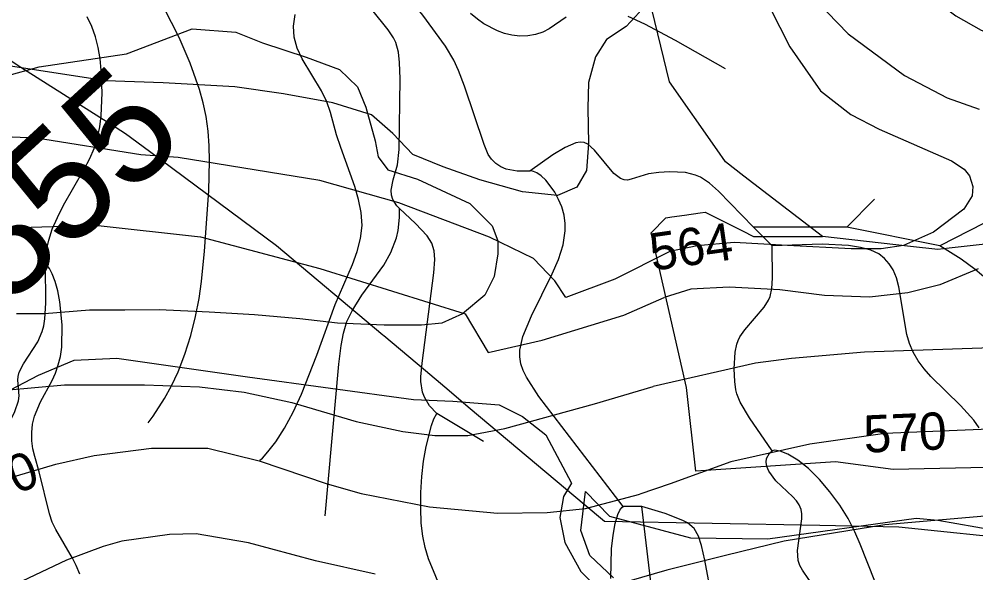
# Model space of a CAD drawing. Extents: x -709584 to -702006, y -1161789 to -1157496.
# Drawn here: x -706719.1 to -706462.3, y -1158929.8 to -1158781.2 of the extents above; entities that cross this region are included whole.
import ezdxf

# ---------------------------------------------------------------- set-up
doc = ezdxf.new("R2010")
doc.units = 0
for name, color, linetype in [('111_silnice II. třídy a III. třídy_popis', 7, 'Continuous'), ('120_vrstevnice hlavní', 7, 'Continuous'), ('121_vrstevnice hlavní_popis', 7, 'Continuous'), ('122_vrstevnice základní', 7, 'Continuous'), ('408_BPEJ_linie', 7, 'Continuous'), ('411_akumulovaný odtok', 7, 'Continuous'), ('419_LPIS PB', 7, 'Continuous')]:
    doc.layers.add(name, color=color, linetype=linetype)

msp = doc.modelspace()

# ---------------------------------------------------------------- linework, layer by layer
at = {"layer": '120_vrstevnice hlavní'}
for points in [[(-706258.86, -1158925.01), (-706270.16, -1158918.43), (-706284.21, -1158911.32), (-706306.12, -1158903.26), (-706329.1, -1158896.62), (-706354.18, -1158892.08), (-706372.54, -1158889.58), (-706384.9, -1158888.32), (-706400.53, -1158887.9), (-706454.44, -1158891), (-706486.74, -1158892.38), (-706506.84, -1158895.2), (-706528.07, -1158899.93), (-706544.38, -1158905.86), (-706552.54, -1158908.62)], [(-706790.47, -1158944.21), (-706780.23, -1158953.25), (-706755.48, -1158926.73), (-706746.84, -1158917.81), (-706736.79, -1158911.67), (-706724.69, -1158905.15), (-706709.26, -1158900.58), (-706698.98, -1158898.3), (-706683.55, -1158896.29), (-706668.4, -1158896.29), (-706654.69, -1158899.72), (-706636.4, -1158905.87), (-706627.26, -1158908.44), (-706608.97, -1158912.01), (-706590.69, -1158913.73), (-706577.33, -1158913.59), (-706567.05, -1158912.45), (-706552.54, -1158908.62)]]:
    msp.add_lwpolyline(points, dxfattribs=at)
msp.add_open_spline([(-706552.54, -1158908.62), (-706552.54, -1158908.62)], degree=1, dxfattribs=at)
at = {"layer": '122_vrstevnice základní'}
for points in [[(-706514.28, -1158601.85), (-706508.41, -1158618.94), (-706501.19, -1158638.86), (-706490.04, -1158656.02), (-706487.32, -1158661.74), (-706485.75, -1158667.46), (-706486.61, -1158675.76), (-706494.76, -1158696.35), (-706497.9, -1158706.65), (-706500.05, -1158724.67), (-706499.62, -1158735.82), (-706496.9, -1158747.26), (-706494.33, -1158752.98), (-706488.61, -1158761.56), (-706483.6, -1158767.28), (-706477.45, -1158773.01), (-706467.73, -1158780.3), (-706460.86, -1158784.16), (-706442.56, -1158790.88), (-706405.95, -1158797.89), (-706371.82, -1158803.66), (-706355.58, -1158808.58), (-706345.11, -1158811.73), (-706326.58, -1158816.11)], [(-706523.88, -1158678.81), (-706520.71, -1158687.95), (-706517.72, -1158702.1), (-706514.64, -1158742.11), (-706511.92, -1158756.99), (-706507.92, -1158769.86), (-706502.19, -1158779.3), (-706496.62, -1158785.16), (-706481.46, -1158796.32), (-706470.02, -1158802.32), (-706461.44, -1158805.33)], [(-706556.55, -1158735.96), (-706552.55, -1158751.97), (-706551.36, -1158765.8), (-706551.52, -1158773.73), (-706552.71, -1158779.42), (-706556.15, -1158783.21), (-706561.48, -1158786.67), (-706564.4, -1158791.33), (-706566.28, -1158798.22), (-706566.44, -1158805.12), (-706566.32, -1158814.57), (-706566.82, -1158821.8), (-706569.39, -1158826.29), (-706574.56, -1158828.54), (-706584.03, -1158827.53), (-706595.41, -1158824.28), (-706605.24, -1158820.86)], [(-706531.31, -1158740.32), (-706524.17, -1158761.24), (-706517.64, -1158778.11), (-706512.28, -1158788.6), (-706503.99, -1158800.46), (-706495.88, -1158806.81), (-706488.3, -1158810.76), (-706468.87, -1158819.2), (-706465.44, -1158821.49), (-706464.01, -1158823.2), (-706463.15, -1158826.06), (-706463.3, -1158828.64), (-706465.58, -1158832.21), (-706473.73, -1158838.36), (-706481.74, -1158841.94), (-706487.75, -1158842.8), (-706495.76, -1158842.8), (-706512.85, -1158841.93), (-706527.15, -1158841.1), (-706537.13, -1158841.98), (-706544.42, -1158843.52)], [(-706605.24, -1158820.86), (-706613.47, -1158817.53), (-706618.82, -1158811.85), (-706624.52, -1158806.87), (-706634.86, -1158803.62), (-706648.13, -1158801.24), (-706661.23, -1158799.37), (-706680.4, -1158798.29), (-706695.83, -1158797.72), (-706726.69, -1158793.01)], [(-706617.19, -1158830.5), (-706638.39, -1158824.52), (-706676.4, -1158818.29), (-706686.41, -1158817.58), (-706714.41, -1158813.15), (-706734.12, -1158812.29)], [(-706544.42, -1158843.52), (-706559.21, -1158850.93), (-706572.37, -1158855.88), (-706575.3, -1158851.41), (-706581, -1158845.4), (-706592.89, -1158839.74), (-706617.19, -1158830.5)], [(-706791.84, -1158856.58), (-706782.41, -1158852.15), (-706760.41, -1158843.86), (-706744.41, -1158840.29), (-706721.55, -1158837.15), (-706698.69, -1158836.44), (-706670.4, -1158839.58), (-706638.42, -1158848.14), (-706599.37, -1158860.23), (-706593.23, -1158870.64), (-706578.73, -1158867.3), (-706556.79, -1158860.6), (-706545.96, -1158855.89)], [(-706461.72, -1158848.23), (-706472.02, -1158852.52), (-706480.6, -1158854.67), (-706490.9, -1158855.81), (-706502.91, -1158855.38), (-706514.92, -1158853.81), (-706528.5, -1158853.15), (-706538.82, -1158853.69), (-706545.96, -1158855.89)], [(-706452.86, -1158869.17), (-706492.22, -1158870.53), (-706511.78, -1158872.26), (-706521.5, -1158873.54), (-706548.94, -1158879.78)], [(-706732.89, -1158870.39), (-706722.85, -1158880.71), (-706706.95, -1158879.31), (-706685.47, -1158879.31), (-706670.69, -1158879.87), (-706658.69, -1158881.27), (-706645.86, -1158884.05)], [(-706645.86, -1158884.05), (-706628.59, -1158889.14), (-706616.12, -1158891.87), (-706607.54, -1158892.87), (-706598.69, -1158892.87), (-706588.69, -1158891.01), (-706564.69, -1158884.44), (-706548.94, -1158879.78)], [(-706404.99, -1158911.65), (-706434.86, -1158912.53), (-706455.81, -1158914.15), (-706486.77, -1158916.91), (-706513.74, -1158921.24), (-706529.55, -1158925.11), (-706545.24, -1158929.03), (-706555.46, -1158932.01)], [(-706623.54, -1158930.15), (-706639.55, -1158926.58), (-706657.55, -1158921.73), (-706671.55, -1158919.3), (-706678.69, -1158919.44), (-706691.55, -1158921.3), (-706696.55, -1158922.73), (-706706.34, -1158926.36), (-706735.55, -1158940.16)]]:
    msp.add_lwpolyline(points, dxfattribs=at)
for points in [[(-706544.42, -1158843.52), (-706544.42, -1158843.52)], [(-706545.96, -1158855.89), (-706545.96, -1158855.89)], [(-706548.94, -1158879.78), (-706548.94, -1158879.78)]]:
    msp.add_open_spline(points, degree=1, dxfattribs=at)
at = {"layer": '408_BPEJ_linie'}
for points in [[(-706503.5, -1158839.5), (-706524.58, -1158823.29), (-706529.5, -1158819.5), (-706531.79, -1158816.22), (-706544.5, -1158798), (-706550, -1158775.5), (-706545.73, -1158725.55), (-706545, -1158717), (-706550.49, -1158711.35), (-706562.5, -1158699), (-706569, -1158685), (-706586, -1158667.5)], [(-706448.37, -1158921.1), (-706483, -1158917.5), (-706504.2, -1158917.1), (-706562, -1158916), (-706567.48, -1158911.39), (-706598.03, -1158885.72), (-706604.86, -1158879.98), (-706610.07, -1158875.6), (-706621.25, -1158866.21), (-706621.5, -1158866), (-706650, -1158842), (-706684.14, -1158816.71), (-706690.5, -1158812), (-706693.04, -1158810.39), (-706718.62, -1158794.14), (-706719.73, -1158793.43), (-706729.05, -1158787.51), (-706733, -1158785), (-706753, -1158775.5), (-706793, -1158761), (-706793.91, -1158760.65)], [(-706459.5, -1158901.5), (-706484.5, -1158902), (-706500, -1158900), (-706537.5, -1158902.5), (-706540, -1158880), (-706548.61, -1158842.37), (-706549.5, -1158838.5), (-706545.5, -1158834.5), (-706543.88, -1158834.27), (-706540.48, -1158833.78), (-706536.31, -1158833.19), (-706535, -1158833), (-706524.98, -1158838.01), (-706522, -1158839.5), (-706508.29, -1158839.5), (-706503.5, -1158839.5)], [(-706455, -1158841), (-706469.52, -1158842.66), (-706472.5, -1158843), (-706479.83, -1158842.17), (-706503.5, -1158839.5)]]:
    msp.add_lwpolyline(points, dxfattribs=at)
at = {"layer": '411_akumulovaný odtok'}
for p, q in [((-706489.49, -1158829.5), (-706496.99, -1158837)), ((-706496.99, -1158837), (-706521.99, -1158837)), ((-706516.99, -1158842), (-706521.99, -1158837)), ((-706471.99, -1158842), (-706496.99, -1158837)), ((-706594.49, -1158894.5), (-706606.99, -1158887)), ((-706551.99, -1158912), (-706556.99, -1158912))]:
    msp.add_line(p, q, dxfattribs=at)
for points in [[(-706616.99, -1158832), (-706617.75, -1158831.32), (-706618.83, -1158829.56), (-706619.18, -1158828.4), (-706619.26, -1158827.11), (-706618.73, -1158824.34), (-706617.54, -1158820.31), (-706617.05, -1158816.15), (-706616.84, -1158797.18), (-706616.99, -1158792.85), (-706617.3, -1158790.06), (-706618, -1158787.43), (-706618.57, -1158786.25), (-706620.05, -1158784.03), (-706624.44, -1158778.58), (-706625.93, -1158775.56), (-706626.75, -1158772.17), (-706627.02, -1158769.16), (-706626.99, -1158767)], [(-706581.99, -1158822), (-706585.41, -1158822), (-706588.4, -1158821.42), (-706589.85, -1158820.82), (-706591.18, -1158819.9), (-706592.3, -1158818.76), (-706593.17, -1158817.49), (-706594.32, -1158814.83), (-706599.58, -1158799.15), (-706601.16, -1158794.94), (-706602.4, -1158792.22), (-706604.65, -1158788.48), (-706610.7, -1158780.17), (-706615.42, -1158774.45), (-706618.14, -1158772.06), (-706619.62, -1158771.01), (-706622.63, -1158769.19), (-706626.99, -1158767)], [(-706684.49, -1158889.5), (-706683.12, -1158887.76), (-706680.03, -1158882.94), (-706678.22, -1158879.62), (-706676.43, -1158875.83), (-706674.59, -1158871.09), (-706673.03, -1158866.07), (-706671.76, -1158861.01), (-706670.8, -1158856.11), (-706670.13, -1158851.62), (-706669.33, -1158843.49), (-706668.2, -1158827.26), (-706668.02, -1158819.2), (-706668.11, -1158815.2), (-706668.39, -1158811.23), (-706668.92, -1158807.31), (-706669.69, -1158803.66), (-706670.69, -1158800.06), (-706673.18, -1158792.99), (-706676.16, -1158786.12), (-706682.36, -1158773.79)], [(-706654.49, -1158899.5), (-706653.81, -1158899.01), (-706652.31, -1158897.33), (-706650.23, -1158894.6), (-706647.87, -1158890.97), (-706645.53, -1158886.64), (-706643.28, -1158881.78), (-706639.19, -1158871.38), (-706634.25, -1158857.79), (-706629.65, -1158847.05), (-706628.38, -1158843.56), (-706627.46, -1158840.08), (-706627.05, -1158836.6), (-706627.27, -1158833.11), (-706627.98, -1158829.6), (-706629.01, -1158826.09), (-706632.78, -1158815.63), (-706633.89, -1158812.21), (-706635.54, -1158806.26), (-706636.52, -1158803.42), (-706637.98, -1158800.39), (-706643.13, -1158791.82), (-706644.48, -1158788.97), (-706645.3, -1158786.07), (-706645.42, -1158783.06), (-706645, -1158779.96)], [(-706572.24, -1158780.64), (-706576.87, -1158783.8), (-706578.51, -1158784.66), (-706580.47, -1158785.32), (-706582.56, -1158785.67), (-706584.7, -1158785.73), (-706586.87, -1158785.49), (-706588.8, -1158785.02), (-706590.71, -1158784.34), (-706594.37, -1158782.45), (-706596.1, -1158781.25), (-706597.93, -1158779.72)], [(-706711.99, -1158847), (-706712.16, -1158846.45), (-706712.09, -1158845.09), (-706711.76, -1158843.05), (-706711.14, -1158840.49), (-706710.18, -1158837.57), (-706708.83, -1158834.4), (-706707.18, -1158831.12), (-706701.64, -1158821.45), (-706700.09, -1158818.55), (-706698.93, -1158815.9), (-706698.06, -1158813.06), (-706697.47, -1158810.12), (-706697.09, -1158807.11), (-706696.8, -1158800.98), (-706697.03, -1158794.85), (-706697.35, -1158791.82), (-706697.85, -1158788.85), (-706698.57, -1158785.96), (-706699.56, -1158783.18), (-706700.86, -1158780.57)], [(-706529.49, -1158794.5), (-706542.92, -1158786.91), (-706551.19, -1158782.51), (-706555.64, -1158780.5)], [(-706296.99, -1158822), (-706305.31, -1158822.05), (-706313.56, -1158821.88), (-706322.61, -1158821.34), (-706326.98, -1158820.87), (-706331.01, -1158820.25), (-706341.1, -1158818.03), (-706351.19, -1158816.4), (-706357.79, -1158815.04), (-706360.98, -1158814.1), (-706370.02, -1158810.43), (-706373.06, -1158809.36), (-706376, -1158808.62), (-706378.99, -1158808.12), (-706382.01, -1158807.82), (-706388, -1158807.75), (-706390.91, -1158807.98), (-706402.63, -1158809.42), (-706405.75, -1158810.1), (-706408.94, -1158811.07), (-706415.42, -1158813.61), (-706428.62, -1158819.88), (-706471.99, -1158842)], [(-706521.99, -1158837), (-706531.4, -1158827.31), (-706533.85, -1158825.21), (-706536.25, -1158823.63), (-706537.52, -1158823.05), (-706540.24, -1158822.38), (-706544.55, -1158822.16), (-706547.43, -1158822.33), (-706550.19, -1158822.74), (-706554.79, -1158824.16), (-706555.78, -1158824.36), (-706556.73, -1158824.34), (-706557.69, -1158824), (-706559.49, -1158822.6), (-706564.64, -1158816.39), (-706566.47, -1158814.78), (-706567.46, -1158814.33), (-706568.52, -1158814.2), (-706569.66, -1158814.37), (-706572.56, -1158815.63), (-706575.83, -1158817.63), (-706581.99, -1158822)], [(-706556.99, -1158912), (-706579.57, -1158882.48), (-706582.92, -1158877.22), (-706583.78, -1158875.44), (-706584.42, -1158873.64), (-706584.75, -1158871.81), (-706584.72, -1158870.02), (-706583.88, -1158866.37), (-706581.57, -1158860.8), (-706575.99, -1158849.5), (-706574.33, -1158845.68), (-706573.07, -1158841.79), (-706572.5, -1158838), (-706572.51, -1158836), (-706572.82, -1158833.83), (-706573.45, -1158831.6), (-706574.3, -1158829.57), (-706575.35, -1158827.65), (-706576.53, -1158825.91), (-706577.77, -1158824.43), (-706579.01, -1158823.25), (-706580.17, -1158822.44), (-706581.05, -1158822.04), (-706581.69, -1158821.9), (-706581.99, -1158822)], [(-706636.99, -1158914.5), (-706633.25, -1158873.81), (-706632.64, -1158868.77), (-706632.05, -1158865.49), (-706631.12, -1158862.34), (-706629.73, -1158859.43), (-706627.08, -1158855.3), (-706621.23, -1158847.21), (-706619.31, -1158843.79), (-706617.83, -1158839.87), (-706617.38, -1158837.9), (-706616.97, -1158834.45), (-706616.99, -1158832)], [(-706606.99, -1158887), (-706608.95, -1158884.91), (-706610.32, -1158882.65), (-706610.82, -1158881.28), (-706611.3, -1158878.45), (-706611.31, -1158877.14), (-706610.96, -1158873.53), (-706607.81, -1158849.25), (-706607.55, -1158845.68), (-706607.68, -1158843.4), (-706608.32, -1158841.34), (-706609.62, -1158839.36), (-706612.7, -1158836.04), (-706616.99, -1158832)], [(-706461.44, -1158890.85), (-706462.89, -1158888.79), (-706466.47, -1158884.84), (-706474.4, -1158877.07), (-706476.22, -1158875.02), (-706477.84, -1158872.87), (-706479.18, -1158870.59), (-706480.13, -1158868.25), (-706480.83, -1158865.79), (-706482.98, -1158853.01), (-706483.62, -1158850.64), (-706484.52, -1158848.46), (-706485.55, -1158846.82), (-706486.83, -1158845.38), (-706488.33, -1158844.2), (-706490.51, -1158843.16), (-706493.3, -1158842.44), (-706496.52, -1158841.97), (-706503.55, -1158841.61), (-706516.99, -1158842)], [(-706516.99, -1158897), (-706523.09, -1158888.19), (-706525.6, -1158883.93), (-706526.45, -1158881.77), (-706526.72, -1158880.69), (-706527.03, -1158878.46), (-706527.18, -1158875.05), (-706526.93, -1158870.55), (-706526.5, -1158868.41), (-706526.14, -1158867.4), (-706525.64, -1158866.42), (-706524.36, -1158864.58), (-706519.09, -1158858.5), (-706517.94, -1158856.62), (-706517.56, -1158855.62), (-706517.09, -1158853.44), (-706516.89, -1158850.66), (-706516.99, -1158842)], [(-706424.49, -1158914.5), (-706429.1, -1158909.94), (-706432.11, -1158906.59), (-706434.68, -1158903.1), (-706435.57, -1158901.45), (-706437.82, -1158894.04), (-706438.4, -1158892.62), (-706440.08, -1158889.77), (-706445.24, -1158882.96), (-706446.18, -1158881.52), (-706447.76, -1158878.48), (-706449.7, -1158873.64), (-706454.85, -1158858.73), (-706456.2, -1158855.58), (-706457.89, -1158852.69), (-706459.13, -1158851.25), (-706462.5, -1158848.33), (-706466.29, -1158845.62), (-706471.99, -1158842)], [(-706741.99, -1158922), (-706724.26, -1158893.82), (-706721.69, -1158889.4), (-706720.24, -1158886.49), (-706719.26, -1158883.65), (-706719.06, -1158882.28), (-706719.4, -1158878.06), (-706719.35, -1158877.04), (-706719.06, -1158875.91), (-706717.94, -1158873.66), (-706714.03, -1158867.78), (-706712.88, -1158865.05), (-706712.5, -1158863.49), (-706712.23, -1158861.64), (-706711.94, -1158857.4), (-706711.99, -1158847)], [(-706702.82, -1158930.15), (-706703.77, -1158927.79), (-706704.77, -1158925.8), (-706709.25, -1158918.12), (-706710.19, -1158916.14), (-706710.98, -1158913.95), (-706713.71, -1158902.63), (-706714.9, -1158898.54), (-706715.37, -1158896.5), (-706715.65, -1158894.3), (-706715.68, -1158892.09), (-706715.46, -1158889.9), (-706714.97, -1158887.75), (-706713.32, -1158883.88), (-706710.21, -1158878.16), (-706709.31, -1158876.18), (-706708.57, -1158873.98), (-706708.02, -1158871.71), (-706707.66, -1158869.18), (-706707.56, -1158863.23), (-706708.19, -1158857.01), (-706708.74, -1158854.13), (-706709.43, -1158851.6), (-706710.21, -1158849.53), (-706710.97, -1158848.1), (-706711.61, -1158847.23), (-706711.99, -1158847)], [(-706605.25, -1158935.49), (-706609.25, -1158925.97), (-706610.12, -1158923), (-706610.75, -1158919.93), (-706611.15, -1158916.41), (-706611.31, -1158912.44), (-706611.25, -1158908.22), (-706610.98, -1158903.93), (-706610.52, -1158899.76), (-706609.89, -1158895.9), (-706608.42, -1158890.21), (-706607.77, -1158888.46), (-706606.99, -1158887)], [(-706491.99, -1158967), (-706495.23, -1158950.28), (-706496.12, -1158947.03), (-706497.27, -1158943.95), (-706498, -1158942.49), (-706499.78, -1158939.88), (-706507.14, -1158931.51), (-706508.87, -1158929.07), (-706509.53, -1158927.8), (-706509.97, -1158926.48), (-706510.17, -1158923.76), (-706509, -1158915.29), (-706509.01, -1158913.97), (-706509.24, -1158912.72), (-706509.75, -1158911.52), (-706510.5, -1158910.4), (-706511.42, -1158909.35), (-706515.98, -1158905.06), (-706517.91, -1158902.5), (-706518.45, -1158901.23), (-706518.63, -1158900.03), (-706518.48, -1158899.08), (-706517.71, -1158897.61), (-706516.99, -1158897)], [(-706451.99, -1159054.5), (-706454.46, -1159032.22), (-706456.28, -1159019.5), (-706457.64, -1159013.17), (-706460.49, -1159002.09), (-706461.56, -1158999.42), (-706467.51, -1158988.09), (-706471.71, -1158978.59), (-706476.9, -1158965.4), (-706489.44, -1158931.98), (-706493.34, -1158922.06), (-706494.77, -1158918.75), (-706496.61, -1158915.21), (-706498.85, -1158911.57), (-706501.47, -1158907.98), (-706504.31, -1158904.67), (-706507.24, -1158901.79), (-706510.1, -1158899.5), (-706512.75, -1158897.91), (-706514.83, -1158897.11), (-706516.32, -1158896.84), (-706516.99, -1158897)], [(-706560.33, -1158931.31), (-706560.07, -1158923.31), (-706559.67, -1158919.66), (-706559.11, -1158916.52), (-706558.4, -1158914.09), (-706557.86, -1158912.9), (-706557.37, -1158912.19), (-706556.99, -1158912)], [(-706526.99, -1158969.5), (-706535.08, -1158926.33), (-706535.97, -1158922.4), (-706536.77, -1158919.95), (-706537.96, -1158917.85), (-706539.72, -1158916.34), (-706540.97, -1158915.67), (-706545.68, -1158913.88), (-706551.99, -1158912)], [(-706526.99, -1159049.5), (-706526.9, -1159049.05), (-706527.14, -1159047.99), (-706527.71, -1159046.42), (-706532.99, -1159035.6), (-706534.17, -1159032.42), (-706534.95, -1159029.18), (-706535.31, -1159026.09), (-706535.32, -1159023.28), (-706534.93, -1159017.69), (-706533.72, -1159006.32), (-706533.26, -1159000.63), (-706533.2, -1158994.99), (-706533.41, -1158992.2), (-706534.46, -1158986.75), (-706536.05, -1158981.36), (-706543.76, -1158959.97), (-706545.51, -1158954.57), (-706546.93, -1158949.06), (-706548, -1158943.43), (-706548.9, -1158937.46), (-706551.99, -1158912)]]:
    msp.add_lwpolyline(points, dxfattribs=at)
at = {"layer": '419_LPIS PB'}
for points in [[(-706722.76, -1158796.5), (-706713.75, -1158793.99), (-706690.23, -1158790.47), (-706672.62, -1158783.82), (-706660.96, -1158784.67), (-706653.77, -1158787.54), (-706642.09, -1158791.37), (-706633.08, -1158794.7), (-706628.31, -1158799.35), (-706626.04, -1158804.81), (-706623.54, -1158813.85), (-706622.71, -1158818.14), (-706620.15, -1158821.6), (-706612.14, -1158824.11), (-706598.12, -1158830.64), (-706592.12, -1158836.67), (-706590.62, -1158840.68), (-706590.62, -1158844.2), (-706591.62, -1158850.22), (-706594.12, -1158855.24), (-706600.13, -1158860.26), (-706605.63, -1158862.77), (-706611.14, -1158863.28), (-706621.15, -1158863.28), (-706633.66, -1158862.73), (-706643.73, -1158861.63), (-706655.95, -1158860.51), (-706668.11, -1158859.83), (-706681.48, -1158859.19), (-706690.73, -1158859.26), (-706700.24, -1158859.26), (-706712.25, -1158860.26), (-706719.76, -1158860.26)], [(-706768.71, -1158939.34), (-706745.19, -1158906.7), (-706732.17, -1158889.63), (-706721.36, -1158880.7), (-706713.85, -1158876.68), (-706704.34, -1158872.67), (-706692.83, -1158872.16), (-706657.79, -1158877.18), (-706613.24, -1158883.21), (-706602.73, -1158883.71), (-706590.22, -1158884.72), (-706584.01, -1158887.84), (-706577.7, -1158892.75), (-706570.81, -1158905.7), (-706572.95, -1158909.25), (-706574.01, -1158914.9), (-706572.6, -1158921.6), (-706568.37, -1158929.36), (-706564.13, -1158933.59)], [(-706559.55, -1158931.12), (-706565.9, -1158925.13), (-706568.37, -1158918.42), (-706567.09, -1158907.94), (-706560.6, -1158914.54), (-706538.88, -1158920.36), (-706518.11, -1158920.61), (-706478.31, -1158915.09), (-706472.55, -1158915.59), (-706447.02, -1158920.11)]]:
    msp.add_lwpolyline(points, dxfattribs=at)

# ---------------------------------------------------------------- texts
at = {"layer": '111_silnice II. třídy a III. třídy_popis'}
msp.add_text('III/12855', height=30, rotation=42.5281, dxfattribs=at).set_placement((-706788.64, -1158919.44))
at = {"layer": '121_vrstevnice hlavní_popis'}
for s, rotation, p in [('564', 8.0258, (-706549.14, -1158848.73)), ('570', 2.5087, (-706492.25, -1158897.55)), ('570', 20.9673, (-706733.82, -1158914))]:
    msp.add_text(s, height=10, rotation=rotation, dxfattribs=at).set_placement(p)

doc.saveas('drawing.dxf')
